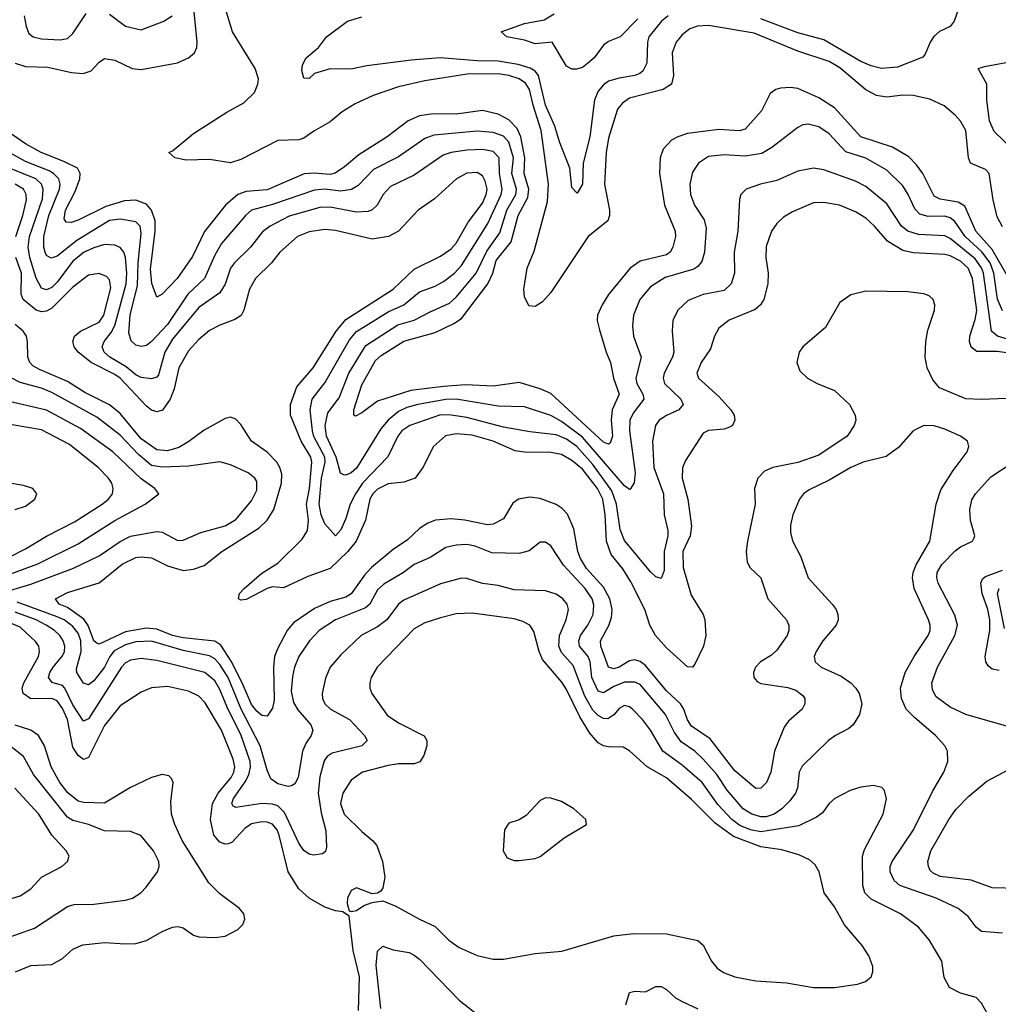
# Model space of a CAD drawing. Header units: inches. Extents: x 1308407 to 1441228, y 959628 to 1036311.
# Tile 327 of 656: x 1343768 to 1347494, y 1023346 to 1027096. Entities that reach past the tile are written whole.
import ezdxf

# ---------------------------------------------------------------- set-up
doc = ezdxf.new("R2010")
doc.units = ezdxf.units.IN
doc.header["$MEASUREMENT"] = 0
doc.layers.add('B3042', color=7, linetype='Continuous')

msp = doc.modelspace()

# ---------------------------------------------------------------- linework, layer by layer
at = {"layer": 'B3042', "color": 5}
for points, elevation in [([(1343750, 1026930.6), (1343790, 1026917.5), (1343874.9, 1026914.9), (1343965.4, 1026894.6), (1344009.3, 1026890.7), (1344039.5, 1026900.5), (1344070, 1026934.3), (1344090, 1026948.1), (1344130, 1026941.3), (1344195.5, 1026910), (1344230, 1026906), (1344368.1, 1026931.9), (1344409.9, 1026950.1), (1344433, 1026970), (1344441.8, 1026990), (1344442.8, 1027010), (1344425.8, 1027190)], 2620), ([(1347510, 1026307.5), (1347490, 1026344.8), (1347473.9, 1026410), (1347459.5, 1026510), (1347444.9, 1026524.9), (1347388.4, 1026550), (1347380.7, 1026570), (1347370, 1026673.7), (1347350, 1026708.7), (1347330, 1026732), (1347287.4, 1026767.4), (1347233.6, 1026793.6), (1347170, 1026807.2), (1347130, 1026808), (1347070, 1026800.4), (1347030, 1026807.3), (1346990, 1026828.9), (1346890, 1026912.6), (1346850, 1026937.1), (1346730, 1026976), (1346564, 1027044), (1346390, 1027073.5), (1346348.9, 1027071.1), (1346319.5, 1027060.5), (1346290, 1027038.6), (1346266.9, 1027010), (1346251.8, 1026970), (1346257.1, 1026882.9), (1346250, 1026849.8), (1346218, 1026830), (1346090, 1026797.2), (1346062.4, 1026777.6), (1346044.4, 1026755.6), (1346010, 1026645.1), (1346000.3, 1026590), (1345994.7, 1026470), (1346013.2, 1026370), (1346013.4, 1026350), (1346007.3, 1026330), (1345932.7, 1026270), (1345790, 1026056.8), (1345758.6, 1026021.4), (1345730, 1026003.5), (1345706.5, 1026006.5), (1345690, 1026040.7), (1345687.8, 1026070), (1345700.1, 1026150), (1345726, 1026214), (1345776.7, 1026403.3), (1345781.7, 1026470), (1345753.6, 1026673.6), (1345722.4, 1026770), (1345709.3, 1026830), (1345694.1, 1026854.1), (1345670, 1026871.1), (1345630, 1026883.5), (1345590, 1026889), (1345471.7, 1026888.3), (1345310, 1026863.5), (1345210, 1026840.1), (1345113.5, 1026806.5), (1345044.6, 1026775.4), (1344995.7, 1026744.3), (1344950, 1026706.4), (1344888.2, 1026671.8), (1344850, 1026644.5), (1344830, 1026638.5), (1344750, 1026636.3), (1344610, 1026563.9), (1344570.5, 1026550.5), (1344490, 1026563.2), (1344401.4, 1026561.4), (1344358, 1026570), (1344335.3, 1026590), (1344350, 1026596.3), (1344430, 1026662.6), (1344556, 1026744), (1344620.8, 1026779.2), (1344661.1, 1026818.9), (1344674.9, 1026850), (1344676.6, 1026870), (1344664.5, 1026910), (1344578.4, 1027050), (1344546.8, 1027150)], 2580), ([(1347342.9, 1027137.1), (1347326.3, 1027090), (1347310.2, 1027069.8), (1347270, 1027050.9), (1347248, 1027032), (1347233.8, 1027010), (1347215.9, 1026964.1), (1347206.3, 1026953.7), (1347110, 1026915.4), (1347049.5, 1026910.5), (1347010, 1026920.2), (1346970, 1026936.7), (1346830, 1027019.7), (1346730, 1027045.6), (1346590, 1027099.5)], 2560), ([(1343785.2, 1027110), (1343792.3, 1027070), (1343803, 1027043), (1343818.4, 1027030), (1343850, 1027022.6), (1343921.2, 1027018.8), (1343950, 1027024.5), (1343970, 1027042.7), (1344020.3, 1027119.7)], 2640), ([(1344110, 1027116.6), (1344170.7, 1027070.7), (1344230, 1027057.7), (1344316.4, 1027090), (1344348, 1027110)], 2640), ([(1346236.9, 1027110), (1346212, 1027090), (1346163.6, 1027030), (1346157.5, 1027010), (1346156.1, 1026930), (1346139.7, 1026900.3), (1346129.2, 1026890.8), (1346110, 1026883.4), (1346050, 1026873.6), (1346010, 1026861.3), (1345990, 1026848.2), (1345970, 1026823.9), (1345955.7, 1026790), (1345938.8, 1026650), (1345912.7, 1026550), (1345910.9, 1026469.1), (1345890, 1026435.1), (1345870, 1026457.2), (1345862.5, 1026530), (1345823.1, 1026630), (1345805, 1026690), (1345770, 1026770.8), (1345742.9, 1026882.9), (1345730, 1026900.3), (1345711.8, 1026911.8), (1345665.2, 1026925.2), (1345590, 1026937.9), (1345510, 1026939.6), (1345369.1, 1026950.9), (1345257.9, 1026942.1), (1345090, 1026920.6), (1345028, 1026908), (1344950, 1026908.6), (1344889.5, 1026890.5), (1344870, 1026871.5), (1344850, 1026872.7), (1344842.4, 1026902.4), (1344844.3, 1026924.3), (1344859, 1026950), (1344905.7, 1026990), (1344935.6, 1027030), (1345016.3, 1027090), (1345070, 1027107)], 2560), ([(1346121.2, 1027098.8), (1346053.7, 1027030), (1346010, 1027013.3), (1345990, 1026998.3), (1345954.4, 1026950), (1345930, 1026928.4), (1345910, 1026913.6), (1345887.2, 1026907.2), (1345870, 1026907), (1345850, 1026919.3), (1345794.5, 1027010), (1345730, 1027004.2), (1345690, 1027017.8), (1345622.7, 1027030), (1345601.2, 1027050), (1345690, 1027081.3), (1345764.8, 1027095.2), (1345802.5, 1027117.5)], 2540), ([(1347550, 1026599.8), (1347478.5, 1026670), (1347460.7, 1026710), (1347449.9, 1026789.9), (1347450.7, 1026850), (1347417, 1026910), (1347441.9, 1026918.1), (1347577.5, 1026942.5)], 2560), ([(1347532.5, 1026112.5), (1347470, 1026220.7), (1347408, 1026290), (1347366.2, 1026386.2), (1347341.3, 1026401.3), (1347271.9, 1026411.9), (1347250, 1026423.9), (1347206.5, 1026510), (1347182.9, 1026542.9), (1347153.5, 1026573.5), (1347090.6, 1026610.6), (1346969.9, 1026649.9), (1346870, 1026760.4), (1346810, 1026798.8), (1346730, 1026833.7), (1346702.3, 1026837.7), (1346664.7, 1026835.3), (1346646.4, 1026830), (1346625.5, 1026814.5), (1346591.7, 1026748.3), (1346530, 1026679.1), (1346507.7, 1026672.3), (1346430, 1026678.2), (1346310, 1026662.3), (1346273.4, 1026650), (1346250, 1026636.8), (1346217.5, 1026602.5), (1346205.7, 1026570), (1346204.1, 1026510), (1346223.3, 1026390), (1346263.9, 1026290), (1346264.3, 1026270), (1346254.8, 1026230), (1346243.8, 1026210), (1346230, 1026200.2), (1346130, 1026176.4), (1346092.7, 1026150), (1346010, 1026048.9), (1345985.4, 1026010), (1345967.8, 1025970), (1345967, 1025950), (1345974.7, 1025914.7), (1346000.1, 1025830), (1346016.8, 1025790), (1346028.5, 1025730), (1346050.1, 1025670), (1346023, 1025610), (1346020.2, 1025570), (1346024.7, 1025510), (1346016.5, 1025483.5), (1346010, 1025478.5), (1345990, 1025486.2), (1345790, 1025671.5), (1345750, 1025690.3), (1345670, 1025714.6), (1345570, 1025700.3), (1345464.6, 1025704.6), (1345380.8, 1025699.2), (1345256.7, 1025683.3), (1345130, 1025642.5), (1345070, 1025598), (1345046.1, 1025586.1), (1345039.5, 1025590), (1345039.8, 1025610), (1345070, 1025705.5), (1345122.6, 1025797.4), (1345143.7, 1025816.3), (1345230, 1025871.2), (1345350, 1025904.8), (1345421.1, 1025938.9), (1345450, 1025957.7), (1345550, 1026089.6), (1345568.8, 1026130), (1345581.9, 1026178.1), (1345638.4, 1026250), (1345666, 1026350), (1345701.9, 1026418.1), (1345705.8, 1026450), (1345688.8, 1026510), (1345690.8, 1026570), (1345675.8, 1026650), (1345661.5, 1026681.5), (1345630, 1026713.8), (1345590, 1026735.5), (1345530, 1026749.5), (1345430, 1026735.5), (1345343.1, 1026736.9), (1345290, 1026729.1), (1345247.4, 1026710), (1345167.2, 1026650), (1345058.9, 1026581.1), (1345004.7, 1026535.3), (1344968.7, 1026511.3), (1344950, 1026505.9), (1344888.3, 1026511.7), (1344850.9, 1026509.1), (1344710, 1026447.8), (1344630, 1026441.7), (1344597.7, 1026430), (1344551.8, 1026390), (1344471, 1026289), (1344425.6, 1026194.4), (1344367.2, 1026110), (1344310, 1026049.8), (1344290, 1026038.7), (1344270.8, 1026090.8), (1344266, 1026146), (1344283.2, 1026290), (1344284, 1026330), (1344270, 1026369.9), (1344250, 1026392.9), (1344210, 1026408.8), (1344166.1, 1026406.1), (1344096.2, 1026383.8), (1343990, 1026331.9), (1343964, 1026324), (1343944.6, 1026324.6), (1343937, 1026337), (1343942.1, 1026370), (1343978.5, 1026441.5), (1343996.7, 1026490), (1343998.2, 1026510), (1343987.2, 1026530), (1343935.7, 1026555.7), (1343849.1, 1026590), (1343790, 1026623.5), (1343667.3, 1026707.3)], 2620), ([(1347510, 1025986.5), (1347490.9, 1026030.9), (1347477.2, 1026130), (1347463.2, 1026170), (1347431.7, 1026211.7), (1347367.8, 1026270), (1347327.7, 1026327.7), (1347310, 1026341), (1347290, 1026347), (1347226.4, 1026346.4), (1347194.9, 1026354.9), (1347175.7, 1026375.7), (1347150.6, 1026430.6), (1347130, 1026462.9), (1347070, 1026523), (1346990, 1026569), (1346912.8, 1026592.8), (1346850, 1026660.6), (1346810, 1026687.4), (1346770, 1026698), (1346750, 1026695.5), (1346730, 1026685.6), (1346631.5, 1026608.5), (1346593.5, 1026586.5), (1346530, 1026576.4), (1346450, 1026581.5), (1346390, 1026575), (1346352.1, 1026550), (1346330, 1026514.7), (1346319.5, 1026470), (1346322.1, 1026430), (1346336.8, 1026390), (1346373.6, 1026333.6), (1346381.3, 1026301.3), (1346375.3, 1026210), (1346365, 1026175), (1346350, 1026155.9), (1346334.8, 1026145.2), (1346225.7, 1026114.3), (1346170, 1026078.9), (1346129.5, 1026030), (1346105, 1025970), (1346100.9, 1025930), (1346105.3, 1025890), (1346134.5, 1025810), (1346114.2, 1025730), (1346117.4, 1025710), (1346140.1, 1025670), (1346144.4, 1025650), (1346103, 1025597), (1346090.9, 1025570), (1346090.1, 1025529.9), (1346110.5, 1025369.5), (1346107.6, 1025332.4), (1346092.7, 1025307.3), (1346090, 1025306), (1346070, 1025320.2), (1345910, 1025505.6), (1345830, 1025565.4), (1345790, 1025588.9), (1345690, 1025621.7), (1345590, 1025624), (1345430, 1025651), (1345390, 1025649.4), (1345283.6, 1025630), (1345241.6, 1025618.4), (1345210, 1025603.5), (1345170.1, 1025570), (1345143.1, 1025536.9), (1345050, 1025387.5), (1345030, 1025369.9), (1345010, 1025361.2), (1345002.2, 1025362.2), (1344988.9, 1025368.9), (1344973, 1025430), (1344936.1, 1025510), (1344931, 1025550), (1344941, 1025599), (1344983.8, 1025656.2), (1345020.4, 1025750), (1345085.2, 1025854.8), (1345206.8, 1025933.2), (1345269.1, 1025950.9), (1345330, 1025983.6), (1345404.4, 1026015.7), (1345430, 1026038.8), (1345505.1, 1026130), (1345545.9, 1026214.1), (1345595.4, 1026284.6), (1345623.1, 1026370), (1345657.1, 1026430), (1345658.7, 1026450), (1345641.6, 1026510), (1345647.8, 1026570), (1345630, 1026629.2), (1345610, 1026651.7), (1345570, 1026666.5), (1345510, 1026671.7), (1345344.3, 1026655.7), (1345310, 1026642.9), (1345210, 1026574.1), (1345114.3, 1026525.7), (1345055.9, 1026464.1), (1345030.4, 1026449.6), (1344990, 1026443.1), (1344930, 1026449.9), (1344890, 1026447.1), (1344730, 1026392.4), (1344650.1, 1026369.9), (1344628.6, 1026351.4), (1344536.5, 1026243.5), (1344510, 1026198.5), (1344471.4, 1026110), (1344408.1, 1026050), (1344330, 1025934.6), (1344270, 1025869.9), (1344250, 1025855.2), (1344230, 1025850.7), (1344210, 1025856.8), (1344192.2, 1025872.2), (1344183.2, 1025903.2), (1344188.6, 1025970), (1344216.5, 1026083.5), (1344218.9, 1026170), (1344230, 1026281), (1344226.8, 1026310), (1344210, 1026326.2), (1344150, 1026335.9), (1344110, 1026330.9), (1343985.6, 1026254.4), (1343910, 1026195.2), (1343887.3, 1026187.3), (1343870, 1026197.1), (1343864.2, 1026210), (1343859.4, 1026230), (1343859.3, 1026270), (1343878.7, 1026350), (1343919.2, 1026450), (1343922.1, 1026470), (1343916.7, 1026490), (1343896.9, 1026510), (1343879.8, 1026519.8), (1343790, 1026555.4), (1343654.4, 1026630)], 2640), ([(1347546, 1025874), (1347490.6, 1025890), (1347467.8, 1025910), (1347437.3, 1026130), (1347430, 1026151.2), (1347405.5, 1026185.5), (1347310, 1026262.9), (1347290, 1026272.4), (1347190, 1026277.5), (1347149.2, 1026290), (1347125.4, 1026310), (1347070, 1026393.9), (1346990, 1026460.8), (1346950, 1026480.4), (1346830, 1026524.5), (1346790, 1026530.6), (1346730, 1026518.6), (1346650, 1026483), (1346588, 1026470), (1346534, 1026450), (1346514, 1026430), (1346508.5, 1026411.5), (1346501.9, 1026290), (1346488.6, 1026210), (1346488.8, 1026130), (1346476.3, 1026090), (1346450, 1026065), (1346370, 1026048.6), (1346313.5, 1026026.5), (1346273.4, 1025990), (1346255, 1025950), (1346251.6, 1025910), (1346258.9, 1025830), (1346253.1, 1025810), (1346221.9, 1025750), (1346217.4, 1025730), (1346223, 1025710), (1346285, 1025650), (1346293.5, 1025630), (1346278, 1025610), (1346230, 1025588.2), (1346202.7, 1025570), (1346188.9, 1025550), (1346177, 1025490), (1346182.2, 1025390), (1346218.6, 1025290), (1346221.3, 1025210), (1346235.5, 1025150), (1346235.4, 1025130), (1346221.1, 1025070), (1346221.7, 1024998.3), (1346210, 1024968), (1346190, 1024973.5), (1346170, 1024993.5), (1346070, 1025112.5), (1346054.4, 1025154.4), (1346039.7, 1025250), (1346021.7, 1025301.7), (1345950, 1025401.4), (1345889.6, 1025470), (1345850, 1025497.6), (1345810, 1025514.5), (1345710, 1025525.9), (1345610, 1025544.1), (1345470, 1025581.1), (1345410, 1025589.9), (1345369.3, 1025590.7), (1345253.6, 1025550), (1345222.7, 1025530), (1345207.1, 1025510), (1345169.1, 1025430.9), (1345073.2, 1025330), (1345045.8, 1025290), (1345025.4, 1025250), (1345010, 1025196), (1344990, 1025152.4), (1344970, 1025129.6), (1344930, 1025176.1), (1344915.6, 1025210), (1344908.4, 1025250), (1344917.1, 1025350), (1344930.9, 1025410), (1344929.5, 1025430), (1344888.1, 1025508.1), (1344882.2, 1025530), (1344873.1, 1025610), (1344881.6, 1025650), (1344930, 1025712.1), (1345022.9, 1025877.1), (1345050, 1025908.6), (1345170, 1025983.2), (1345230.4, 1026009.6), (1345290, 1026059.4), (1345350, 1026081.5), (1345381.7, 1026098.3), (1345423.2, 1026130), (1345450, 1026159.6), (1345550, 1026320.1), (1345601.5, 1026430), (1345605.1, 1026450), (1345594.9, 1026510), (1345592.7, 1026570), (1345570, 1026593.9), (1345530, 1026601.4), (1345470, 1026599.1), (1345410, 1026590.3), (1345380.4, 1026579.6), (1345270, 1026503.4), (1345179.8, 1026460.2), (1345151.6, 1026430), (1345129.3, 1026390), (1345110, 1026372.2), (1345094.5, 1026365.5), (1345050, 1026362.2), (1344950, 1026381.6), (1344910, 1026380.3), (1344793.1, 1026346.9), (1344721, 1026310), (1344692.4, 1026287.6), (1344646.4, 1026230), (1344585, 1026170), (1344570, 1026148.9), (1344550, 1026088.7), (1344530, 1026054.9), (1344450, 1025999.6), (1344350, 1025879.2), (1344320.8, 1025830), (1344296.3, 1025743.7), (1344290, 1025734.5), (1344270, 1025728.2), (1344230, 1025733.5), (1344210, 1025743.5), (1344173.2, 1025773.2), (1344111, 1025811), (1344089.4, 1025830), (1344081.8, 1025850), (1344089.3, 1025870), (1344115.6, 1025904.4), (1344129.4, 1025930.6), (1344173.3, 1026090), (1344175.1, 1026130), (1344169.9, 1026189.9), (1344163.6, 1026210), (1344150, 1026227.6), (1344130, 1026237.5), (1344090, 1026239.4), (1344050, 1026227.5), (1344013.6, 1026210), (1343970, 1026176.6), (1343910, 1026096), (1343890, 1026076.4), (1343870, 1026066.6), (1343850, 1026072.9), (1343830, 1026110.8), (1343805.6, 1026190), (1343799.7, 1026230), (1343805.1, 1026270), (1343854, 1026414), (1343857.4, 1026450), (1343850.3, 1026470), (1343828.8, 1026490), (1343680.2, 1026550)], 2660), ([(1347570, 1025820.2), (1347490, 1025832), (1347411.7, 1025831.7), (1347390, 1025848), (1347384.1, 1025870), (1347385.1, 1025890), (1347406.3, 1025953.7), (1347411.6, 1025988.4), (1347395.9, 1026110), (1347378.9, 1026150), (1347350, 1026176.3), (1347310, 1026196.7), (1347290, 1026201.3), (1347170, 1026207.4), (1347130, 1026216.7), (1347071.7, 1026251.7), (1347022.8, 1026310), (1346990, 1026339.3), (1346950, 1026363.8), (1346889.4, 1026389.4), (1346830, 1026399.6), (1346790, 1026398.1), (1346710, 1026363.7), (1346676.1, 1026343.9), (1346650, 1026319.8), (1346630.2, 1026290), (1346610, 1026232.3), (1346608.8, 1026190), (1346617.5, 1026130), (1346616.8, 1026090), (1346600.5, 1026030), (1346587.9, 1026010), (1346568.1, 1025991.9), (1346469.2, 1025950.8), (1346430, 1025920.4), (1346412.6, 1025890), (1346398.3, 1025841.7), (1346362.4, 1025790), (1346346.4, 1025750), (1346352, 1025730), (1346430, 1025661.2), (1346475.2, 1025610), (1346487.5, 1025590), (1346491.2, 1025570), (1346481.5, 1025550), (1346470, 1025543.7), (1346450, 1025536.5), (1346390, 1025531.8), (1346370, 1025520.8), (1346302.5, 1025417.5), (1346291.6, 1025388.4), (1346290.6, 1025350), (1346311.1, 1025270), (1346326.2, 1025166.2), (1346320.1, 1025130), (1346292.4, 1025070), (1346293.5, 1025010), (1346324.1, 1024904.1), (1346370.1, 1024830), (1346376.1, 1024810), (1346379.7, 1024750), (1346371.3, 1024710), (1346338.9, 1024641.1), (1346330, 1024629.7), (1346310, 1024631.1), (1346230, 1024703.2), (1346188.6, 1024750), (1346167, 1024790), (1346147.9, 1024850), (1346094.6, 1024954.6), (1346063.8, 1025003.8), (1346019.3, 1025059.3), (1346002.2, 1025110), (1345997.4, 1025210), (1345987.5, 1025270), (1345967.7, 1025310), (1345910, 1025383.5), (1345870, 1025416.7), (1345830, 1025439.7), (1345790, 1025447.4), (1345690, 1025448.7), (1345654.3, 1025454.3), (1345570.6, 1025490.6), (1345490, 1025512.9), (1345430, 1025518.2), (1345389, 1025511), (1345343.2, 1025470), (1345302.2, 1025390), (1345273.2, 1025350), (1345230, 1025333.8), (1345170, 1025327.5), (1345130, 1025307.7), (1345112.3, 1025290), (1345101.3, 1025270), (1345084.2, 1025190), (1345048.3, 1025110), (1345016.6, 1025070), (1344950, 1025005.1), (1344864.9, 1024975.1), (1344771.6, 1024931.6), (1344730, 1024935.3), (1344710, 1024929.8), (1344630, 1024887.4), (1344610, 1024885.1), (1344600.9, 1024890), (1344604.1, 1024910), (1344622.7, 1024930), (1344690, 1024988.2), (1344750, 1025026.2), (1344842.8, 1025117.2), (1344863.3, 1025150), (1344867.6, 1025190), (1344859.6, 1025250), (1344871.7, 1025310), (1344880.2, 1025410), (1344876.4, 1025430), (1344838.9, 1025490), (1344798.4, 1025590), (1344798.4, 1025630), (1344822.8, 1025697.2), (1344884.7, 1025770), (1344972.9, 1025910), (1345010, 1025953.7), (1345189.9, 1026070), (1345270, 1026145.5), (1345370, 1026195.7), (1345410, 1026223.5), (1345430, 1026245), (1345475.8, 1026324.2), (1345530, 1026397.4), (1345544.4, 1026430), (1345547.5, 1026450), (1345540.5, 1026480.5), (1345530, 1026501.5), (1345510, 1026513.6), (1345470, 1026511.8), (1345430.2, 1026490), (1345347, 1026413), (1345284.9, 1026370), (1345210.1, 1026289.9), (1345172, 1026270), (1345110, 1026260.4), (1344970, 1026292.8), (1344930, 1026296.6), (1344870, 1026287.3), (1344825.4, 1026270), (1344758.6, 1026210), (1344726.3, 1026170), (1344665.5, 1026110), (1344642.6, 1026070), (1344620.8, 1025990), (1344610.5, 1025969.5), (1344586.6, 1025953.4), (1344530, 1025932.8), (1344490, 1025912.3), (1344450, 1025878.3), (1344410, 1025834.5), (1344373.7, 1025770), (1344356.1, 1025690), (1344340.7, 1025650), (1344311.7, 1025608.3), (1344290, 1025601.7), (1344270, 1025608.2), (1344250, 1025624.1), (1344150, 1025730.5), (1344130, 1025744.9), (1344039.5, 1025790), (1343990.8, 1025830), (1343975.4, 1025850), (1343970.4, 1025870), (1343976.7, 1025890), (1343999.5, 1025910), (1344070, 1025944.4), (1344088.5, 1025970), (1344114.5, 1026074.5), (1344110, 1026105.4), (1344097.9, 1026117.9), (1344070, 1026128.7), (1344030, 1026122.8), (1343970, 1026077.7), (1343890, 1025997.4), (1343870, 1025985.8), (1343850, 1025983.6), (1343830, 1025989.7), (1343781.1, 1026030), (1343772.7, 1026050), (1343774.3, 1026130), (1343753.4, 1026190)], 2680), ([(1343752.3, 1026270), (1343780.1, 1026350), (1343793.4, 1026410), (1343792.8, 1026430), (1343782.1, 1026450), (1343749.9, 1026470)], 2680), ([(1347590, 1025655.5), (1347430, 1025649.3), (1347370, 1025652.2), (1347270, 1025694), (1347244.1, 1025724.1), (1347223.4, 1025770), (1347215.9, 1025810), (1347218.2, 1025870), (1347226.1, 1025913.9), (1347250.6, 1025990), (1347252.3, 1026010), (1347245.7, 1026030), (1347230, 1026043.9), (1347210, 1026052), (1347150, 1026058.7), (1346990, 1026061.5), (1346931.9, 1026048.1), (1346890, 1026019.2), (1346835.9, 1025924.1), (1346749.1, 1025850), (1346736.1, 1025830), (1346726.7, 1025790), (1346738.7, 1025758.7), (1346767.2, 1025730), (1346804.4, 1025710), (1346870, 1025683.8), (1346926.9, 1025630), (1346949.1, 1025590), (1346951.5, 1025570), (1346945.5, 1025550), (1346918.6, 1025510), (1346810, 1025437.8), (1346730.1, 1025409.9), (1346634.9, 1025390), (1346603.3, 1025376.7), (1346578.4, 1025350), (1346566, 1025310), (1346568.1, 1025250), (1346538.3, 1025110), (1346534.3, 1025070), (1346537.5, 1025030), (1346548.4, 1025008.4), (1346590.2, 1024970), (1346616.9, 1024890), (1346687.5, 1024810), (1346696, 1024790), (1346696.8, 1024770), (1346690.1, 1024750), (1346650, 1024694.1), (1346630, 1024676.1), (1346588.1, 1024650), (1346569.6, 1024630.4), (1346562.2, 1024610), (1346563, 1024590), (1346575.4, 1024575.4), (1346590, 1024567.5), (1346692.4, 1024552.4), (1346722.4, 1024542.4), (1346750, 1024521.3), (1346756.9, 1024510), (1346757.3, 1024490), (1346746.5, 1024470), (1346695.4, 1024424.6), (1346678.9, 1024401.1), (1346642.3, 1024310), (1346627.5, 1024230), (1346611, 1024190), (1346590, 1024168.7), (1346570, 1024167.3), (1346490, 1024235.4), (1346396.5, 1024356.5), (1346325.6, 1024405.6), (1346310, 1024429.8), (1346296.3, 1024470), (1346283.9, 1024490), (1346230, 1024540.1), (1346150, 1024636.6), (1346130, 1024651.7), (1346110, 1024657.3), (1346090, 1024653.4), (1346050, 1024629.9), (1346030, 1024623.2), (1346009.9, 1024629.9), (1345979.9, 1024710), (1345979.7, 1024730), (1346011.4, 1024788.6), (1346021.1, 1024818.9), (1346023.9, 1024850), (1346014.7, 1024890), (1345990, 1024934.7), (1345925.9, 1025005.9), (1345903.2, 1025043.2), (1345893, 1025070), (1345877.2, 1025157.2), (1345852.9, 1025212.9), (1345833.7, 1025233.7), (1345810, 1025249.9), (1345750, 1025272.2), (1345710, 1025277), (1345667, 1025270), (1345645.7, 1025254.3), (1345610, 1025194.5), (1345570, 1025173.9), (1345548.3, 1025171.7), (1345462.9, 1025190), (1345410, 1025194.8), (1345350.6, 1025190), (1345321.5, 1025178.5), (1345290, 1025158.5), (1345244.8, 1025115.2), (1345190, 1025077.9), (1345107.5, 1025010), (1345079.9, 1024980.1), (1345030, 1024908.6), (1345010, 1024895.9), (1344950, 1024879.6), (1344890, 1024853.6), (1344810, 1024798), (1344785.8, 1024770), (1344750, 1024702.4), (1344737.8, 1024670), (1344734.1, 1024630), (1344736.1, 1024503.9), (1344730, 1024474), (1344710, 1024442.6), (1344690, 1024445.2), (1344670, 1024461.6), (1344650, 1024487.7), (1344615.1, 1024570), (1344572.3, 1024652.3), (1344533.2, 1024713.2), (1344510, 1024728.7), (1344390, 1024741.1), (1344350, 1024750.6), (1344290, 1024774.3), (1344250, 1024778.6), (1344170, 1024764.5), (1344070, 1024717.3), (1344061.3, 1024721.3), (1344050, 1024730.7), (1344028.7, 1024788.7), (1344012.2, 1024812.2), (1343950, 1024857.6), (1343918, 1024870), (1343903.5, 1024890), (1343950, 1024914.4), (1344069.6, 1024950.4), (1344158.3, 1025021.7), (1344210, 1025047.1), (1344230.5, 1025050.5), (1344270, 1025046.2), (1344330, 1025015.5), (1344390, 1024998.4), (1344430, 1025002.6), (1344470, 1025017.6), (1344537, 1025070), (1344679.5, 1025160.5), (1344710.5, 1025189.5), (1344734.7, 1025230), (1344764.8, 1025330), (1344765.2, 1025365.2), (1344757.9, 1025390), (1344746.3, 1025410), (1344710, 1025448.1), (1344650.3, 1025490.3), (1344610, 1025554.3), (1344590, 1025574.7), (1344570, 1025582), (1344550, 1025576.9), (1344470, 1025532.5), (1344411.3, 1025488.7), (1344373, 1025467), (1344330, 1025454.1), (1344290, 1025457), (1344230, 1025499.4), (1344150, 1025595.5), (1344110, 1025628.8), (1344015.9, 1025675.9), (1343950, 1025717.6), (1343842.9, 1025762.9), (1343817.8, 1025777.8), (1343805.8, 1025790), (1343798.4, 1025810), (1343797.8, 1025870), (1343793.2, 1025890), (1343781.4, 1025910), (1343750, 1025934.8)], 2720), ([(1343691, 1024910), (1343810, 1024946), (1343973, 1025007), (1344070, 1025053.3), (1344150, 1025108.7), (1344190, 1025128.3), (1344290, 1025146.6), (1344310, 1025143.9), (1344370, 1025112.3), (1344390, 1025112.9), (1344457.3, 1025142.7), (1344550, 1025168.7), (1344590, 1025192.3), (1344650, 1025262.9), (1344670, 1025303.8), (1344670, 1025336.9), (1344663.1, 1025350), (1344637.3, 1025370), (1344570, 1025400.9), (1344530, 1025412.2), (1344410, 1025395.2), (1344310, 1025391.2), (1344270, 1025398.2), (1344219.5, 1025439.5), (1344150, 1025513), (1344061.4, 1025581.4), (1343890, 1025675.7), (1343850, 1025692.2), (1343770, 1025713.4), (1343737.3, 1025730)], 2740), ([(1343730, 1024983.8), (1343836.6, 1025023.4), (1343990, 1025099.6), (1344130, 1025187.8), (1344245.3, 1025250), (1344298, 1025290), (1344282.6, 1025310), (1344230, 1025346.6), (1344122.8, 1025450), (1343999, 1025539), (1343870, 1025608.8), (1343706.4, 1025646.4)], 2760), ([(1343730, 1025050.5), (1343790, 1025080.1), (1343870, 1025128.1), (1343976.6, 1025183.4), (1344081.4, 1025250), (1344106, 1025270), (1344121, 1025290), (1344123.9, 1025310), (1344118.4, 1025330), (1344106.3, 1025350), (1344066.4, 1025390), (1343957.4, 1025477.4), (1343850, 1025533.8), (1343670, 1025564.8)], 2780), ([(1347510, 1023617.2), (1347430, 1023623.1), (1347410, 1023638.9), (1347379.5, 1023679.5), (1347341.1, 1023710), (1347256.9, 1023750), (1347118.4, 1023798.4), (1347096.7, 1023816.7), (1347082.4, 1023850), (1347082.1, 1023870), (1347089.1, 1023890), (1347171.1, 1024010), (1347243.9, 1024156.1), (1347286.2, 1024230), (1347302, 1024270), (1347299.8, 1024310), (1347289.8, 1024330), (1347254.2, 1024370), (1347176.2, 1024436.2), (1347143.5, 1024470), (1347125.3, 1024510), (1347121.5, 1024550), (1347139.1, 1024610), (1347172.9, 1024670), (1347226.6, 1024750), (1347234.4, 1024770), (1347235, 1024790), (1347228.5, 1024810), (1347173.7, 1024930), (1347166.6, 1024970), (1347169.3, 1024990), (1347180.6, 1025019.4), (1347232.9, 1025110), (1347257.3, 1025250), (1347274.8, 1025305.2), (1347321.5, 1025378.5), (1347375.4, 1025450), (1347381.3, 1025470), (1347376.2, 1025490), (1347349.5, 1025510), (1347290, 1025536.5), (1347250, 1025548.7), (1347210, 1025549.7), (1347170.2, 1025529.8), (1347113.7, 1025466.3), (1347067.3, 1025432.7), (1346979.5, 1025410), (1346932.7, 1025390), (1346850, 1025342.5), (1346774.2, 1025305.8), (1346751.6, 1025290), (1346736.5, 1025270), (1346712, 1025210), (1346702.3, 1025170), (1346702.8, 1025142.8), (1346710, 1025110.7), (1346741.8, 1025050), (1346769.5, 1024969.5), (1346861.5, 1024870), (1346876.1, 1024850), (1346882.4, 1024830), (1346883.6, 1024810), (1346876.5, 1024790), (1346825.8, 1024730), (1346800.2, 1024690), (1346793.2, 1024670), (1346796.1, 1024650), (1346819.5, 1024630), (1346895.4, 1024595.4), (1346931.7, 1024570), (1346951.6, 1024550), (1346963.6, 1024530), (1346974.3, 1024490), (1346964.9, 1024450), (1346940.9, 1024410), (1346924.3, 1024395.7), (1346874, 1024370), (1346847.4, 1024350), (1346746.8, 1024253.2), (1346735.8, 1024230), (1346729.5, 1024170), (1346721.7, 1024150), (1346699.7, 1024120.3), (1346670.1, 1024090), (1346640.8, 1024070), (1346610, 1024059.1), (1346590, 1024059.1), (1346555.7, 1024070), (1346522.7, 1024090), (1346461.6, 1024161.6), (1346421.5, 1024221.5), (1346370, 1024279.6), (1346338.7, 1024310), (1346285.9, 1024345.9), (1346261.2, 1024381.2), (1346226.7, 1024450), (1346130, 1024563.4), (1346110, 1024573.1), (1346070, 1024572.8), (1346030, 1024556.6), (1345990, 1024532.6), (1345970, 1024538.5), (1345946.7, 1024590), (1345940.4, 1024650), (1345931.9, 1024670), (1345899.7, 1024710), (1345896.3, 1024730), (1345903.4, 1024750), (1345931.2, 1024790), (1345951.1, 1024830), (1345954.2, 1024865.8), (1345947.9, 1024890), (1345920.8, 1024930), (1345838.3, 1025018.3), (1345790, 1025092.4), (1345770, 1025106), (1345750, 1025105.7), (1345707, 1025073), (1345670, 1025063), (1345565.1, 1025065.1), (1345501.3, 1025090), (1345470, 1025096.7), (1345430, 1025094.9), (1345390, 1025085.6), (1345330, 1025047.7), (1345270, 1025021.1), (1345228.5, 1024990), (1345154, 1024946), (1345130, 1024923.7), (1345100.4, 1024870), (1345084.4, 1024855.6), (1344970.2, 1024810), (1344908, 1024770), (1344871.6, 1024730), (1344830.1, 1024670), (1344814, 1024630), (1344806, 1024594), (1344801.4, 1024538.6), (1344810, 1024494.9), (1344826.7, 1024466.7), (1344875.9, 1024410), (1344883.5, 1024390), (1344877.3, 1024370), (1344858.1, 1024341.9), (1344844.3, 1024310), (1344827.5, 1024210), (1344814.8, 1024185.2), (1344802.6, 1024177.4), (1344790, 1024174.8), (1344750, 1024185), (1344724.4, 1024204.4), (1344710, 1024236.9), (1344683.4, 1024330), (1344611, 1024470), (1344561.8, 1024590), (1344530, 1024640.5), (1344510, 1024661), (1344490, 1024673.2), (1344390, 1024693.7), (1344270, 1024728.7), (1344210, 1024726.4), (1344170, 1024715), (1344127.9, 1024692.1), (1344110.3, 1024670), (1344090.2, 1024629.8), (1344050, 1024577.5), (1344030, 1024562.5), (1344010, 1024569), (1343984.9, 1024610), (1343983.7, 1024623.7), (1344002.1, 1024690), (1344000.1, 1024730), (1343990, 1024758.8), (1343970, 1024784.7), (1343936.4, 1024810), (1343910, 1024822), (1343757.8, 1024877.8)], 2740), ([(1347570, 1024392.2), (1347370, 1024449.3), (1347310, 1024477.8), (1347256.8, 1024516.8), (1347243.1, 1024543.1), (1347241.2, 1024570), (1347262.4, 1024630), (1347327.7, 1024750), (1347338.4, 1024790), (1347327.7, 1024827.7), (1347265.3, 1024950), (1347259.4, 1024970), (1347261.5, 1024990), (1347279.3, 1025020.7), (1347330, 1025073.1), (1347350, 1025088.3), (1347395.6, 1025110), (1347400.6, 1025119.4), (1347404.6, 1025130), (1347388.5, 1025188.5), (1347384.9, 1025230), (1347392.9, 1025267.1), (1347406.5, 1025290), (1347465.5, 1025354.5), (1347550.6, 1025410)], 2720), ([(1343750, 1025230.2), (1343790, 1025243.5), (1343825.7, 1025270), (1343833.3, 1025290), (1343817.6, 1025310), (1343781.6, 1025321.6), (1343662.1, 1025342.1)], 2820), ([(1347497, 1024617), (1347470, 1024622.7), (1347454.7, 1024634.7), (1347446.5, 1024650), (1347444.4, 1024670), (1347461.8, 1024770), (1347462, 1024810), (1347454.3, 1024850), (1347432.5, 1024910), (1347427.2, 1024950), (1347433.5, 1024966.5), (1347444.5, 1024975.5), (1347510, 1024999.8)], 2680), ([(1347452.8, 1023310), (1347429.8, 1023349.8), (1347410, 1023371.3), (1347350, 1023387.8), (1347308.4, 1023410), (1347288.2, 1023448.2), (1347278.7, 1023510), (1347230, 1023591.2), (1347190, 1023639.2), (1347121.7, 1023690), (1347010, 1023746.1), (1346985.5, 1023770), (1346977.7, 1023797.7), (1346977.2, 1023910), (1346985, 1023935), (1347055.3, 1024070), (1347068.2, 1024128.2), (1347060.1, 1024160.1), (1347050, 1024171.8), (1347019.1, 1024179.1), (1346970, 1024173.3), (1346930, 1024160.3), (1346870.9, 1024129.1), (1346850.3, 1024110), (1346824.5, 1024075.5), (1346802, 1024058), (1346734.2, 1024025.8), (1346590, 1024002.3), (1346550, 1024010.8), (1346510, 1024027.2), (1346479.7, 1024050), (1346426.5, 1024106.5), (1346366.2, 1024190), (1346290, 1024256.3), (1346216.9, 1024310), (1346169.3, 1024390), (1346139.6, 1024430), (1346101.6, 1024470), (1346090, 1024478.3), (1346070, 1024483.2), (1346050, 1024472.9), (1346030, 1024448.5), (1346006.5, 1024433.5), (1345990, 1024434), (1345970, 1024445.2), (1345950, 1024465.7), (1345919.8, 1024519.8), (1345875.5, 1024635.5), (1345830, 1024685.2), (1345820.5, 1024710), (1345823.1, 1024750), (1345848.9, 1024810), (1345857.9, 1024850), (1345852.5, 1024870), (1345836.2, 1024890), (1345810, 1024907.2), (1345770, 1024920.2), (1345650, 1024923.8), (1345590, 1024941.1), (1345530, 1024948.7), (1345470, 1024967.1), (1345450, 1024968.5), (1345370, 1024947.1), (1345230, 1024885.4), (1345209.5, 1024870), (1345165.1, 1024810), (1345130, 1024783.4), (1345068.2, 1024750), (1344990, 1024677.1), (1344950, 1024629.7), (1344931.9, 1024588.1), (1344919.8, 1024530), (1344920.6, 1024510), (1344929.4, 1024490), (1344951.3, 1024470), (1345023.2, 1024430), (1345080.7, 1024370), (1345090.3, 1024350), (1345070.1, 1024329.9), (1344957.3, 1024302.7), (1344938.4, 1024290), (1344927.1, 1024272.9), (1344910, 1024212), (1344903.9, 1024150), (1344915.5, 1024075.5), (1344933.1, 1024006.9), (1344935.6, 1023944.4), (1344932.5, 1023927.5), (1344921.1, 1023918.9), (1344885.9, 1023914.1), (1344870, 1023917.2), (1344850, 1023931.7), (1344830, 1023959.4), (1344776.4, 1024076.4), (1344750, 1024101.3), (1344730, 1024107.5), (1344690.1, 1024109.9), (1344590, 1024095), (1344580.4, 1024100.4), (1344575, 1024110), (1344581.7, 1024130), (1344626.7, 1024193.3), (1344640.3, 1024219.7), (1344646.6, 1024250), (1344645.1, 1024270), (1344610.5, 1024370), (1344557.5, 1024477.5), (1344530, 1024544.3), (1344510, 1024577.5), (1344472.8, 1024610), (1344290, 1024654.7), (1344230, 1024662.2), (1344190, 1024656.4), (1344170, 1024646.9), (1344154.8, 1024630), (1344030, 1024432.9), (1344010, 1024423.5), (1343970, 1024485.7), (1343939.9, 1024550), (1343930, 1024559.7), (1343891.8, 1024571.8), (1343877, 1024590), (1343882.6, 1024610), (1343895.1, 1024630), (1343930, 1024672.7), (1343938.5, 1024690), (1343939.5, 1024710), (1343933.3, 1024730), (1343920.4, 1024750), (1343899.6, 1024770), (1343868.8, 1024790), (1343830.4, 1024810), (1343750, 1024839.3)], 2760), ([(1347517.3, 1024777.3), (1347490.9, 1024910), (1347497.6, 1024930)], 2660), ([(1345057.4, 1023322.6), (1345061.3, 1023450), (1345037.2, 1023550), (1345022, 1023682), (1344998, 1023698), (1344970, 1023701.6), (1344930, 1023715.5), (1344870, 1023750.4), (1344830, 1023785.7), (1344789.9, 1023850), (1344755.9, 1023990), (1344747.5, 1024010), (1344730, 1024031.4), (1344710, 1024039.7), (1344690, 1024041.1), (1344650, 1024032.9), (1344624.4, 1024015.6), (1344576.3, 1023963.7), (1344562.7, 1023957.3), (1344550, 1023955.4), (1344530, 1023962.7), (1344506.8, 1023990), (1344494.5, 1024050), (1344501.3, 1024110), (1344522.8, 1024150), (1344573.1, 1024210), (1344583.5, 1024230), (1344587, 1024250), (1344579.8, 1024279.8), (1344536.2, 1024390), (1344473.5, 1024493.5), (1344450, 1024518.9), (1344410, 1024538.3), (1344330, 1024556.4), (1344270, 1024550.9), (1344230, 1024534.7), (1344150, 1024482.4), (1344090, 1024407.9), (1344030, 1024285.3), (1344010, 1024277.8), (1343990, 1024293.7), (1343970, 1024325.7), (1343950.2, 1024430), (1343930, 1024472.9), (1343910, 1024501), (1343890, 1024510.5), (1343810, 1024509.4), (1343780.7, 1024530), (1343777.3, 1024550), (1343783, 1024570), (1343838.6, 1024670), (1343843.6, 1024690), (1343839.9, 1024710), (1343827.9, 1024727.9), (1343770, 1024782), (1343701.5, 1024810)], 2780), ([(1343710, 1023594.6), (1343824.5, 1023635.5), (1343950, 1023718.6), (1343974.4, 1023725.6), (1344050, 1023726.9), (1344170, 1023742.2), (1344197.6, 1023750), (1344228.4, 1023770), (1344248.7, 1023791.3), (1344292.1, 1023850), (1344299.2, 1023870), (1344297.2, 1023890), (1344277.7, 1023930), (1344229.2, 1023989.2), (1344190, 1024003.4), (1344090, 1024006.7), (1344030, 1024030.4), (1343970, 1024045.9), (1343950, 1024058.6), (1343820.4, 1024220.4), (1343781.6, 1024290), (1343606.3, 1024426.3)], 2840), ([(1343751.8, 1023470), (1343810, 1023493.7), (1343890, 1023497.8), (1343930, 1023519.7), (1343970, 1023555.9), (1344008, 1023572), (1344090, 1023580.6), (1344170, 1023575.6), (1344210, 1023577.8), (1344250, 1023588.3), (1344310, 1023622.6), (1344350, 1023639.6), (1344370, 1023642.3), (1344390, 1023636.5), (1344430, 1023608.8), (1344450, 1023602.3), (1344510, 1023600.3), (1344550, 1023604.6), (1344598, 1023630), (1344617, 1023650), (1344624.5, 1023670), (1344620.7, 1023690), (1344605.1, 1023710), (1344530, 1023766), (1344488.3, 1023808.3), (1344386.7, 1023970), (1344358.1, 1024030), (1344346.2, 1024070), (1344343.5, 1024116.5), (1344352.3, 1024190), (1344345.9, 1024205.9), (1344335.4, 1024215.4), (1344310, 1024221.5), (1344269.6, 1024209.6), (1344190, 1024171.3), (1344090, 1024111.7), (1344010, 1024114.2), (1343990, 1024119.2), (1343951, 1024151), (1343921, 1024190), (1343887.3, 1024250), (1343862.6, 1024330), (1343839.5, 1024370), (1343809.6, 1024389.6), (1343750, 1024409.1)], 2820), ([(1347570, 1023787.1), (1347470, 1023789.9), (1347390, 1023819), (1347273.1, 1023833.1), (1347245.2, 1023845.2), (1347234.9, 1023854.9), (1347227.6, 1023870), (1347226, 1023890), (1347236.9, 1023930), (1347305.8, 1024050), (1347332.6, 1024087.4), (1347382, 1024138), (1347450, 1024195.9), (1347552.4, 1024250)], 2720), ([(1343690, 1023734.5), (1343770, 1023758.8), (1343810, 1023785.8), (1343850.5, 1023829.5), (1343927.6, 1023870), (1343949.6, 1023890), (1343955.6, 1023910), (1343945.1, 1023930), (1343889.5, 1023989.5), (1343839.9, 1024070), (1343748.8, 1024168.8)], 2860), ([(1345142.6, 1023330), (1345125.2, 1023494.8), (1345130, 1023547.7), (1345150, 1023566.7), (1345190, 1023553.1), (1345250, 1023543.1), (1345270, 1023533.1), (1345290, 1023517.4), (1345441.1, 1023361.1), (1345530, 1023291.7)], 2760), ([(1346075.8, 1023344.2), (1346090, 1023390.3), (1346110, 1023395.2), (1346150, 1023393.7), (1346190, 1023413.6), (1346210, 1023413.6), (1346230, 1023402), (1346264.4, 1023370), (1346290, 1023355.9), (1346350, 1023328)], 2760)]:
    msp.add_lwpolyline(points, dxfattribs=dict(at, elevation=elevation))
for points, elevation in [([(1345490, 1024835.3), (1345430, 1024833.1), (1345370, 1024818.3), (1345310, 1024798.3), (1345270, 1024775.8), (1345129.3, 1024630), (1345106.5, 1024590), (1345100.7, 1024570), (1345100.2, 1024550), (1345108.2, 1024530), (1345166.9, 1024446.9), (1345210, 1024417.4), (1345308.1, 1024368.1), (1345318, 1024350), (1345317.6, 1024330), (1345306.7, 1024293.3), (1345290.8, 1024269.2), (1345270, 1024262), (1345210, 1024261.2), (1345170, 1024255.4), (1345073.1, 1024230), (1345030, 1024199.8), (1344997.8, 1024150), (1344989.5, 1024110), (1345002.7, 1024070), (1345070, 1024003.8), (1345111.3, 1023970), (1345127.3, 1023950), (1345148.5, 1023890), (1345157.8, 1023830), (1345150, 1023789), (1345142.8, 1023777.2), (1345130, 1023769), (1345110, 1023766), (1345050, 1023789.6), (1345030, 1023779.1), (1345015.6, 1023750), (1345014.4, 1023730), (1345022, 1023702), (1345030, 1023698.8), (1345050, 1023702.4), (1345078, 1023722), (1345110, 1023734), (1345150, 1023739.3), (1345200.1, 1023720.1), (1345290, 1023669.4), (1345350, 1023642.4), (1345401.6, 1023590), (1345441.6, 1023561.6), (1345510, 1023531.2), (1345570, 1023517.6), (1345610, 1023517.4), (1345730, 1023539.7), (1345832.3, 1023547.7), (1346030, 1023606.5), (1346105.2, 1023614.8), (1346230, 1023614.4), (1346350, 1023588.7), (1346370, 1023570.4), (1346401.7, 1023510), (1346423.5, 1023483.5), (1346447, 1023467), (1346490, 1023450.2), (1346570, 1023434.5), (1346687, 1023427), (1346790, 1023410.2), (1346870, 1023409.2), (1346957.3, 1023422.7), (1346988, 1023432), (1347009.6, 1023450.4), (1347016.2, 1023470), (1347015.6, 1023490), (1347000.5, 1023530), (1346975.4, 1023570), (1346908.2, 1023648.2), (1346870, 1023716.4), (1346830.9, 1023770), (1346812, 1023850), (1346796.6, 1023876.6), (1346775.4, 1023895.4), (1346734.5, 1023914.5), (1346670, 1023934.3), (1346590, 1023944.9), (1346485.1, 1023985.1), (1346416.2, 1024036.2), (1346325.6, 1024125.6), (1346230, 1024208.8), (1346156.5, 1024250), (1346090, 1024310.7), (1346064.9, 1024324.9), (1346010, 1024325.8), (1345990, 1024329.9), (1345970, 1024341.5), (1345938.8, 1024378.8), (1345900.4, 1024440.4), (1345850, 1024545), (1345832.4, 1024572.4), (1345758.8, 1024658.8), (1345745.5, 1024690), (1345725.8, 1024765.8), (1345709.7, 1024790), (1345683.7, 1024803.7), (1345650, 1024813.9)], 2780), ([(1345770, 1024131.6), (1345750, 1024122), (1345695.8, 1024064.2), (1345670, 1024047.8), (1345630, 1024035.4), (1345613.4, 1024010), (1345608.2, 1023930), (1345623.4, 1023903.4), (1345650, 1023894), (1345670, 1023894), (1345730, 1023900.9), (1345750, 1023908.9), (1345840.5, 1023979.5), (1345925.2, 1024030), (1345922.7, 1024050), (1345877.6, 1024090), (1345830, 1024118.3), (1345790, 1024131.3)], 2820)]:
    msp.add_lwpolyline(points, close=True, dxfattribs=dict(at, elevation=elevation))

doc.saveas('drawing.dxf')
